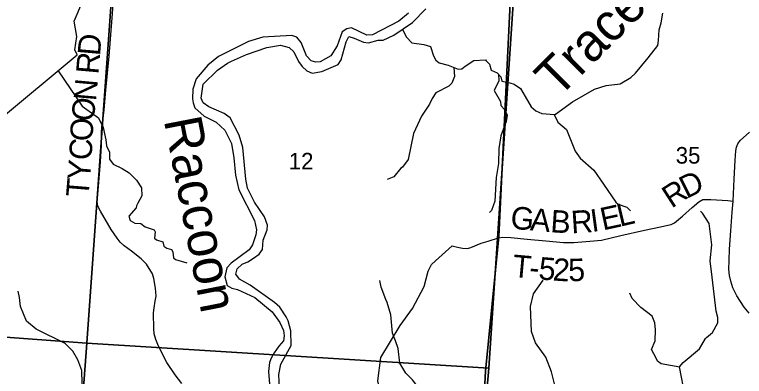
# Model space of a CAD drawing. Extents: x 1878108 to 2183446, y 146837 to 508383.
# Drawn here: x 2009673 to 2019382, y 331849 to 336667 of the extents above; entities that cross this region are included whole.
import ezdxf

# ---------------------------------------------------------------- set-up
doc = ezdxf.new("R2010")
doc.units = 0
for name, color, linetype in [('GM_X_County_Road', 7, 'Continuous'), ('GM_X_County_Road_Text', 7, 'Continuous'), ('GM_X_Major_Lake', 7, 'Continuous'), ('GM_X_Major_River', 7, 'Continuous'), ('GM_X_Major_River_Text', 7, 'Continuous'), ('GM_X_Minor_River', 7, 'Continuous'), ('GM_X_Minor_River_Text', 7, 'Continuous'), ('GM_X_Section', 7, 'Continuous'), ('GM_X_Section_Text', 7, 'Continuous'), ('GM_X_Township', 7, 'Continuous'), ('GM_X_Township_Road', 7, 'Continuous'), ('GM_X_Township_Road_Text', 7, 'Continuous'), ('GM_X_Township_ROW', 7, 'Continuous')]:
    doc.layers.add(name, color=color, linetype=linetype)

msp = doc.modelspace()

# ---------------------------------------------------------------- linework, layer by layer
at = {"layer": 'GM_X_County_Road'}
for points in [[(2011896.2, 331755.5), (2011807.7, 331868.3), (2011700, 332035), (2011585.9, 332250.4), (2011550, 332340.1), (2011529.5, 332417), (2011523.1, 332483.7), (2011521.8, 332693.9), (2011528.2, 332761.9), (2011543.6, 332849), (2011553.9, 332919.5), (2011544.9, 333025.9), (2011527, 333154.1), (2011506.4, 333213.1), (2011428.2, 333345.1), (2011355.2, 333415.7), (2011227, 333518.2), (2011130.8, 333586.2), (2011075.7, 333638.7), (2011036, 333688.7), (2010959.1, 333805.4), (2010814.2, 334050.2), (2010782.1, 334116.9), (2010773.2, 334177.1), (2010774.5, 334218.2), (2010814.2, 334705.3), (2010829.6, 334923.2), (2010828.3, 335089.9), (2010830.9, 335177.1), (2010848.8, 335284.7), (2010864.2, 335398.8), (2010887.3, 335659.1), (2010929.6, 336114.2), (2010969.3, 336623.1), (2010983.4, 336802.6)], [(2019444.5, 332693.2), (2019378.3, 332769.2), (2019283, 332921.8), (2019226.4, 333028.2), (2019200.7, 333118), (2019185, 333190.7), (2019176.5, 333279.1), (2019179.3, 333391.7), (2019185, 333544.3), (2019199.3, 333786.6), (2019220.7, 334037.5), (2019230.6, 334184.3), (2019247.7, 334476.5), (2019260.6, 334730.3), (2019266.3, 334852.9), (2019274.8, 334902.8), (2019293.4, 334945.5), (2019324.7, 334991.2), (2019451.6, 335100.9)]]:
    msp.add_lwpolyline(points, dxfattribs=at)
at = {"layer": 'GM_X_Major_Lake'}
msp.add_line((2009403.8, 335214.9), (2010505.8, 336131.6), dxfattribs=at)
msp.add_lwpolyline([(2010505.8, 336131.6), (2010475.8, 336197.6), (2010501.4, 336376.1), (2010463.1, 336580.4), (2010578.4, 336849.3)], dxfattribs=at)
at = {"layer": 'GM_X_Major_River'}
for points in [[(2012709.1, 334898), (2012658.9, 335060.2), (2012540.6, 335292.3), (2012462.6, 335350.2), (2012254.8, 335439.7), (2012180.8, 335491.6), (2012156.7, 335553.6), (2012182.3, 335740.1), (2012371.7, 335927.1), (2012503.4, 336017.7), (2012557.3, 336045.9), (2012756.8, 336136.7), (2013030.3, 336229.8), (2013210, 336260.4), (2013323.9, 336228.7), (2013385.9, 336172.8), (2013450.1, 336040.7), (2013496.1, 335974.7), (2013562.2, 335918.8), (2013630.1, 335887), (2013759.9, 335907.4), (2013975.5, 336002.3), (2014015.3, 336064.5), (2014084.8, 336305.2), (2014120.6, 336375.5), (2014190.6, 336351.6), (2014314.5, 336297.9), (2014380.4, 336290.1), (2014510.2, 336324.6), (2014578.1, 336326.8), (2014717.8, 336391.4), (2014967.1, 336560.5), (2015142.6, 336741.4)], [(2014913, 336684.6), (2014783.4, 336578), (2014434.1, 336396.5), (2014360.2, 336394.3), (2014156.3, 336491.8), (2014092.5, 336477.6), (2014028.6, 336435.3), (2013963, 336248.7), (2013879.4, 336118.2), (2013739.7, 336037.6), (2013679.8, 336033.4), (2013615.9, 336051.2), (2013555.8, 336115.2), (2013485.6, 336295.3), (2013427.5, 336367.3), (2013359.6, 336387.1), (2012976.1, 336363.9), (2012784.5, 336309.1), (2012387.4, 336107.5), (2012241.8, 335992.8), (2012086.3, 335809.9), (2012044.6, 335675.5), (2012038.9, 335543.2), (2012046.9, 335491.2), (2012071, 335425.1), (2012195.1, 335313.3), (2012355, 335235.6), (2012471, 335127.8), (2012559.2, 334949.7), (2012587.6, 334757.3), (2012611.9, 334526.9), (2012654.2, 334334.7), (2012862.7, 333924.5), (2012888.9, 333800.3), (2012881, 333732.1), (2012837.3, 333601.7), (2012793.5, 333533.4), (2012554.1, 333358.3), (2012496.3, 333294), (2012470.6, 333175.6), (2012498.7, 333061.5), (2012564.7, 333023.6), (2012638.7, 333007.8), (2012866.5, 332900.3), (2013098.6, 332710.6), (2013200.7, 332566.6), (2013248.8, 332460.6), (2013261, 332390.5), (2013249.1, 332322.3), (2013187.3, 332251.9), (2013127.5, 332163.5), (2013083.7, 332093.2), (2013061.9, 332033), (2013050.1, 331912.8), (2013084.9, 331469.9)], [(2013196.3, 331680.7), (2013188, 331873.1), (2013215.7, 332011.5), (2013351.1, 332260.5), (2013348.7, 332456.9), (2013312.5, 332587), (2013286.5, 332641.1), (2013202.3, 332771.1), (2013132.3, 332835), (2012806.3, 333062.5), (2012662.4, 333144.2), (2012616.3, 333212.2), (2012634.2, 333282.4), (2012698, 333344.7), (2012773.8, 333375), (2012849.6, 333423.4), (2012925.4, 333475.7), (2012971.3, 333540), (2012981, 333664.3), (2013032.7, 333800.7), (2013036.6, 333862.9), (2012996.4, 333975), (2012866.3, 334167), (2012772, 334357.1), (2012747.9, 334475.3), (2012709.1, 334898)]]:
    msp.add_lwpolyline(points, dxfattribs=at)
at = {"layer": 'GM_X_Minor_River'}
for points in [[(2014832.2, 336468.6), (2014884.7, 336367.6), (2014956.7, 336289.5), (2015118.6, 336267.7), (2015206.6, 336239.7), (2015246.7, 336117.5), (2015274.8, 336061.3), (2015322.8, 336023.3), (2015438.8, 335993.4), (2015572.7, 335941.5), (2015622.7, 335945.5), (2015668.7, 335981.7), (2015780.6, 336056.1), (2015938.5, 336062.4), (2015946.5, 336052.4), (2015992.5, 336004.3), (2016010.6, 335926.1), (2016090.6, 335892.2), (2016142.6, 335836.1), (2016156.6, 335779.9), (2016262.6, 335758), (2016320.6, 335742.1), (2016404.6, 335684.1), (2016464.7, 335575.9), (2016544.8, 335439.6), (2016604.8, 335383.5), (2016686.8, 335347.5), (2016856.7, 335337.8), (2016868.7, 335341.8), (2017096.5, 335504.7), (2017386.2, 335675.6), (2017544.1, 335722), (2017730, 335746.4), (2017871.9, 335828.9), (2017931.8, 335887.1), (2018101.6, 336090), (2018229.4, 336254.7), (2018239.3, 336322.9), (2018247.2, 336463.3), (2018275.1, 336557.6), (2018297, 336686)], [(2015515.4, 335963.7), (2015527, 335843.6), (2015489.2, 335753.4), (2015449.3, 335715.3), (2015275.6, 335626.9), (2015227.7, 335550.7), (2015193.8, 335474.5), (2015084.1, 335314.1), (2014980.5, 335081.6), (2014907, 334737.1), (2014833.2, 334634.8), (2014809.2, 334622.8), (2014717.4, 334504.5), (2014627.6, 334470.2)], [(2010252.2, 335918.7), (2010572.8, 335448.2), (2010788.7, 335290.4), (2010852.8, 335164.3), (2010884.9, 334998.2), (2010895, 334918.1), (2010935.1, 334834), (2010937.2, 334741.9), (2010985.2, 334673.9), (2011103.1, 334616.1), (2011197.1, 334558.2), (2011293.1, 334460.2), (2011359.2, 334358.2), (2011363.3, 334254.1), (2011313.4, 334155.9), (2011295.5, 334119.8), (2011289.5, 334091.7), (2011193.8, 333981.4), (2011211.8, 333925.4), (2011273.8, 333891.5), (2011351.7, 333885.6), (2011411.7, 333841.6), (2011529.6, 333799.8), (2011543.6, 333775.8), (2011535.7, 333691.7), (2011561.7, 333665.7), (2011643.7, 333641.8), (2011657.7, 333581.8), (2011695.7, 333555.8), (2011761.7, 333539.9), (2011779.7, 333509.9), (2011787.8, 333429.8), (2011811.8, 333403.8), (2011965.7, 333362)], [(2016108.4, 335872.9), (2016116.5, 335784.8), (2016050.7, 335654.5), (2016138.8, 335508.5), (2016140.8, 335456.4), (2016190.8, 335404.4), (2016224.9, 335328.4), (2016211, 335244.3), (2016143.3, 335051.9), (2016113.5, 334881.6), (2016109.7, 334683.4), (2016080, 334497.1), (2016060.3, 334180.7), (2016018.5, 334058.4), (2015990.6, 334030.3)], [(2016852.1, 335338.1), (2016900.3, 335233.3), (2017014.2, 335137.4), (2017132.4, 334849.3), (2017196.5, 334753.3), (2017378.5, 334593.4), (2017506.5, 334409.4), (2017672.6, 334167.4), (2017700.6, 334141.4), (2017818.5, 334103.6), (2017868.6, 334053.6)], [(2018594.6, 331585.7), (2018520.2, 331976.1), (2018566.1, 332036.3), (2018785.6, 332214.9), (2018863.4, 332355.3), (2018877.4, 332369.3), (2018959.2, 332435.5), (2019027, 332561.8), (2019028.9, 332631.9), (2019006.8, 332720), (2018952.4, 333168.5), (2018926.2, 333386.7), (2018947.9, 333599), (2018911.6, 333883.3), (2018825.5, 334023.3), (2018799.6, 334048.1)], [(2015591.6, 330102.3), (2015605.3, 330185.3), (2015577.1, 330381.5), (2015496.9, 330631.7), (2015454.6, 330876), (2015322.4, 331202.1), (2015306.4, 331258.2), (2015134.2, 331552.3), (2015122.2, 331598.3), (2014964.1, 331802.3), (2014878.1, 331890.2), (2014798, 332026.3), (2014775.8, 332222.5), (2014741.7, 332324.6), (2014701.7, 332424.6), (2014677.4, 332666.9), (2014631.3, 332833.1), (2014611.3, 332875.1), (2014547.1, 333039.2), (2014533.1, 333127.3)], [(2016745.7, 330845.9), (2016713.4, 330933.4), (2016707.2, 331083.6), (2016731, 331257.9), (2016792.7, 331408.2), (2016878.4, 331662.7), (2016816.1, 331910.9), (2016738, 332107), (2016601.9, 332295), (2016547.8, 332449.1), (2016537.4, 332781.5), (2016575.2, 332947.8), (2016702.9, 333132.3)], [(2010590.9, 331637.8), (2010573, 331755.4), (2010568.8, 331927.6), (2010514.7, 332069.7), (2010448.6, 332185.7), (2010346.6, 332287.7), (2009958.8, 332477.2), (2009832.8, 332585.1), (2009752.7, 332779.2), (2009736.5, 332901.4), (2009720.5, 332985.5)], [(2018521.3, 331970.6), (2018272.4, 332017.7), (2018226.4, 332053.7), (2018206.4, 332093.7), (2018144.4, 332207.7), (2018196.2, 332324), (2018198, 332468.2), (2018191.9, 332564.3), (2018155.8, 332650.3), (2018001.9, 332768.2), (2017887.9, 332886.1), (2017855.8, 332958.2)]]:
    msp.add_lwpolyline(points, dxfattribs=at)
at = {"layer": 'GM_X_Section'}
for points in [[(2011013.4, 337644.9), (2010634.5, 332291), (2005342.6, 332682), (2005767.4, 338055.9)], [(2016339.4, 337264), (2016317.9, 337015.9), (2015982.4, 331960.2), (2010634.5, 332291), (2011013.4, 337644.9)], [(2021741.7, 336707.3), (2021372.8, 331397.4), (2015958.9, 331706.1), (2015982.4, 331960.2), (2016317.9, 337015.9)], [(2005342.6, 332682), (2010634.5, 332291), (2010225.8, 326837), (2004951.9, 327244.1)], [(2010634.5, 332291), (2015982.4, 331960.2), (2015958.9, 331706.1), (2015609.5, 326604.3), (2010225.8, 326837)]]:
    msp.add_lwpolyline(points, close=True, dxfattribs=at)
at = {"layer": 'GM_X_Township'}
for points in [[(2004354.1, 343457.5), (2008693, 343157.7), (2012240.2, 342898.1), (2014090.7, 342780.8), (2016735.7, 342465.3), (2016711.2, 342233), (2016507.5, 339833.1), (2016283.5, 337192.7), (2016112.8, 333710.8), (2015936.6, 331921.1), (2015741, 328246.1), (2015410.7, 323562.4), (2015321.9, 322207.3), (2015298.1, 321725.4), (2015269.1, 321317.3), (2015253.9, 321234.4), (2015228.5, 320852.6), (2015188.5, 320381.6), (2015103.2, 319163.9), (2014740.5, 313957.9), (2014657.9, 312772.2), (2014499.4, 310496.8)], [(2014499.4, 310496.8), (2014657.9, 312772.2), (2014740.5, 313957.9), (2015103.2, 319163.9), (2015188.5, 320381.6), (2015228.5, 320852.6), (2015253.9, 321234.4), (2015269.1, 321317.3), (2015298.1, 321725.4), (2015321.9, 322207.3), (2015410.7, 323562.4), (2015741, 328246.1), (2015936.6, 331921.1), (2016112.8, 333710.8), (2016283.5, 337192.7), (2016507.5, 339833.1), (2016711.2, 342233), (2017167.6, 342204.4), (2018357.7, 342153.1), (2022085.4, 341976.5)]]:
    msp.add_lwpolyline(points, dxfattribs=at)
at = {"layer": 'GM_X_Township_Road'}
for points in [[(2015974.8, 333651.6), (2016110.2, 333695.4), (2016168.7, 333703.9), (2016275.6, 333698.2), (2016492.2, 333678.3), (2016738.9, 333654), (2016974.1, 333632.6), (2017110.9, 333632.6), (2017326.2, 333648.3), (2017478.7, 333662.6), (2017739.6, 333723.9), (2018054.6, 333796.6), (2018267, 333839.3), (2018362.5, 333863.6), (2018409.5, 333873.6), (2018452.3, 333893.5), (2018556.4, 333984.7), (2018687.5, 334098.8), (2018774.5, 334174.3), (2018827.2, 334202.8), (2018882.8, 334205.7), (2018937, 334204.3), (2019162.2, 334190), (2019230.6, 334184.3)], [(2015271.2, 333387.5), (2015495.4, 333585.7), (2015565.7, 333568.5), (2015632.7, 333558.5), (2015698.2, 333552.8), (2015741, 333565.6), (2015879.3, 333621.2), (2015973.4, 333651.2), (2015974.8, 333651.6)]]:
    msp.add_lwpolyline(points, dxfattribs=at)
at = {"layer": 'GM_X_Township_ROW'}
msp.add_lwpolyline([(2014442.3, 329159), (2014458.1, 329272), (2014431, 329343.3), (2014500.8, 329731), (2014525.1, 329867.9), (2014539.7, 329883.1), (2014681.9, 329962), (2014813, 330061.8), (2014958.4, 330175.8), (2014814.6, 330650.6), (2014753.9, 330951), (2014599, 331413.6), (2014506.2, 331792.2), (2014543.2, 332102.9), (2014801.5, 332526.4), (2014966.6, 332751.2), (2015123.4, 333044.2), (2015172.8, 333250.7), (2015217.8, 333340.4), (2015271.2, 333387.5)], dxfattribs=at)

# ---------------------------------------------------------------- texts
at = {"layer": 'GM_X_County_Road_Text'}
for s, rotation, p in [('D', 85.02313, (2010808.3, 336110.6)), ('R', 85.01942, (2010786.9, 335865.1)), ('N', 84.89621, (2010755.4, 335509.4)), ('O', 82.45795, (2010719.2, 335233.8)), ('O', 88.05399, (2010710.9, 334977.7)), ('C', 86.32996, (2010694.6, 334721.9)), ('Y', 85.37637, (2010673, 334453.3)), ('T', 85.35345, (2010654.8, 334229.6))]:
    msp.add_text(s, height=300, rotation=rotation, dxfattribs=at).set_placement(p)
at = {"layer": 'GM_X_Major_River_Text'}
msp.add_text('Raccoon', height=500.01, rotation=281.0003, dxfattribs=at).set_placement((2011656.3, 335262.1))
at = {"layer": 'GM_X_Minor_River_Text'}
msp.add_text('Trace', height=499.97, rotation=44.99806, dxfattribs=at).set_placement((2016903.4, 335543.1))
at = {"layer": 'GM_X_Section_Text'}
for s, p in [('35', (2018468, 334682.2)), ('12', (2013320, 334604.7))]:
    msp.add_text(s, height=221, rotation=0.00001, dxfattribs=at).set_placement(p)
at = {"layer": 'GM_X_Township_Road_Text'}
for s, rotation, p in [('D', 26.36141, (2018611.9, 334210.5)), ('R', 32.837, (2018412.6, 334081.3)), ('G', 354.76171, (2016261, 333818.3)), ('E', 12.17598, (2017499.7, 333792)), ('L', 13.25858, (2017725.1, 333840.7)), ('A', 354.78538, (2016524.1, 333794.2)), ('B', 356.13316, (2016794.7, 333769.6)), ('R', 3.66537, (2017083.6, 333752.9)), ('I', 7.77133, (2017352.8, 333770.9)), ('T', 354.86765, (2016287.9, 333173.7)), ('5', 355.12303, (2016635.6, 333142.6)), ('2', 356.27271, (2016826.2, 333126.4)), ('5', 1.97509, (2017043.2, 333113.8)), ('-', 354.92387, (2016511.7, 333153.6))]:
    msp.add_text(s, height=300, rotation=rotation, dxfattribs=at).set_placement(p)

doc.saveas('drawing.dxf')
